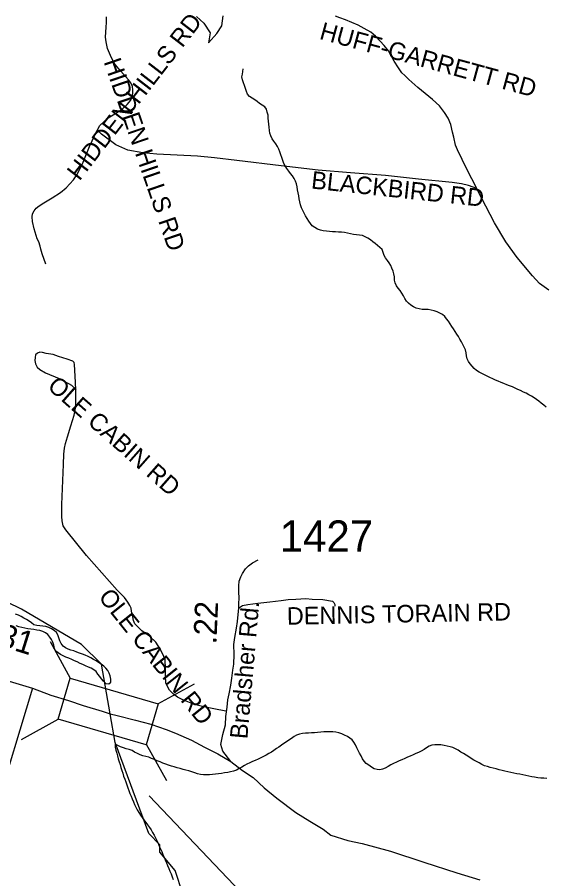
# Model space of a CAD drawing. Extents: x 1950930 to 2061844, y 904556 to 1017002.
# Drawn here: x 1970280 to 1973136, y 970163 to 974830 of the extents above; entities that cross this region are included whole.
import ezdxf

# ---------------------------------------------------------------- set-up
doc = ezdxf.new("R2010")
doc.units = 0
for name, color, linetype in [('Exist Hydrographic Creek Single Shore', 7, 'Continuous'), ('Exist Hydrographic Lake Shore', 7, 'Continuous'), ('Exist Hydrographic Misc Water Feature', 7, 'Continuous'), ('Exist Road Non-System Type 51', 7, 'Continuous'), ('Exist Road Non-System Type 51 Label', 7, 'Continuous'), ('Exist Road Primary US Structure Standard Bridge CELL', 7, 'Continuous'), ('Exist Road Secondary Mileage Hundredths English Label', 7, 'Continuous'), ('Exist Road Secondary Structure Standard Bridge CELL', 7, 'Continuous'), ('Exist Road Secondary Type 51 Attributed', 7, 'Continuous'), ('Exist Road Secondary Type 51 Label', 7, 'Continuous'), ('Exist Road Secondary Type 51 Number Label', 7, 'Continuous')]:
    doc.layers.add(name, color=color, linetype=linetype)

msp = doc.modelspace()

# ---------------------------------------------------------------- linework, layer by layer
at = {"layer": 'Exist Hydrographic Creek Single Shore'}
msp.add_lwpolyline([(1971176.3, 970082.3), (1971135.3, 970207.9), (1971051.2, 970308), (1971051.2, 970347.4), (1970993.2, 970407.7), (1970810.3, 970900.6), (1970783.6, 971057.4), (1970736.3, 971325.4), (1970627.2, 971432.7), (1970302.2, 971623.3), (1969994.2, 971774.1)], dxfattribs=at)
at = {"layer": 'Exist Hydrographic Lake Shore'}
msp.add_lwpolyline([(1971251, 974833.8), (1971290.2, 974798.9), (1971325, 974746.5), (1971316.3, 974692), (1971359.9, 974742.2), (1971388.2, 974783.6), (1971394.8, 974838.1)], dxfattribs=at)
at = {"layer": 'Exist Hydrographic Misc Water Feature'}
for points in [[(1972205.7, 973614.3), (1972192, 973624.4), (1972178.2, 973632.8), (1972164.3, 973641.3), (1972149.7, 973648.2), (1972133.3, 973650.1), (1972116.5, 973651.4), (1972100.3, 973654.1), (1972084.3, 973657.7), (1972068.3, 973661.3), (1972051.9, 973664.2), (1972035.9, 973666.1), (1972019.5, 973666.4), (1972003.1, 973667.7), (1971986.7, 973668), (1971970.3, 973669.2), (1971953.7, 973671.2), (1971937.3, 973673.1), (1971921.5, 973676.7), (1971905.9, 973682.8), (1971890.7, 973690.5), (1971877.6, 973699.8), (1971867.6, 973712.3), (1971857.9, 973725.6), (1971849.1, 973739.7), (1971840.7, 973753.9), (1971832.9, 973768.8), (1971825.9, 973783.7), (1971819.6, 973798.6), (1971814.1, 973814.3), (1971810, 973830), (1971806.7, 973846.5), (1971803.8, 973862.9), (1971801.1, 973879.4), (1971798.3, 973895.1), (1971795.2, 973911.6), (1971791.3, 973927.2), (1971785.8, 973943), (1971778.8, 973957), (1971770, 973971.1), (1971759.9, 973984.5), (1971749.7, 973997), (1971739.6, 974010.3), (1971730.4, 974024.5), (1971723.2, 974038.5), (1971717.3, 974054.3), (1971712.3, 974070), (1971707.6, 974085.7), (1971702.5, 974101.4), (1971696.1, 974116.2), (1971688.4, 974130.4), (1971679.5, 974144.5), (1971669.9, 974158.7), (1971661.1, 974171.9), (1971653.7, 974186.9), (1971648.4, 974201.7), (1971645.5, 974217.4), (1971643.7, 974233.9), (1971642.4, 974251.1), (1971640.8, 974267.6), (1971639.1, 974284), (1971637.7, 974300.5), (1971634, 974316.1), (1971628.9, 974331.8), (1971619.7, 974345.2), (1971606.1, 974354.4), (1971592.2, 974363.7), (1971579.1, 974373.1), (1971565.9, 974383.1), (1971551.8, 974391.6), (1971538.1, 974400.9), (1971527.2, 974412.7), (1971520.4, 974427.6), (1971515.1, 974443.3), (1971510.8, 974459.8), (1971505.7, 974475.5), (1971500.3, 974490.3), (1971496.4, 974506.8), (1971500.1, 974522.4), (1971504, 974550.2)], [(1973143.2, 972718.5), (1973130.7, 972729.5), (1973117.8, 972739.5), (1973104.9, 972749.7), (1973091.7, 972759.8), (1973078.2, 972768.3), (1973064.3, 972776.8), (1973049.9, 972785.2), (1973035.5, 972792.9), (1973020.6, 972799.9), (1973005.8, 972807.6), (1972991.1, 972814.5), (1972975.9, 972820.4), (1972960.9, 972827.4), (1972945.5, 972833.3), (1972930.4, 972839.4), (1972915.2, 972845.5), (1972900, 972851.6), (1972884.6, 972858.4), (1972869.7, 972864.5), (1972854.9, 972871.4), (1972839.9, 972878.2), (1972825.2, 972885.9), (1972810.4, 972892.8), (1972795.4, 972899.6), (1972780.7, 972907.3), (1972767.5, 972916.7), (1972755, 972927.6), (1972743.1, 972939.3), (1972732.3, 972951.8), (1972722.6, 972965.2), (1972715.7, 972979.3), (1972713, 972995.7), (1972711.6, 973012.1), (1972707.7, 973028.6), (1972700.9, 973043.5), (1972693.3, 973057.6), (1972685.3, 973072.6), (1972676.9, 973086.8), (1972668.7, 973100.8), (1972659.9, 973114.1), (1972650.7, 973128.3), (1972641.4, 973141.6), (1972632.8, 973155.8), (1972624, 973169.8), (1972614.8, 973183.1), (1972605.1, 973196.6), (1972595.1, 973209.9), (1972583, 973220.8), (1972568.4, 973227.6), (1972553.3, 973233.7), (1972537.3, 973239), (1972521.3, 973243.3), (1972505.3, 973247), (1972488.9, 973247.3), (1972472.5, 973247.6), (1972456.3, 973250.5), (1972440.3, 973254.9), (1972425.5, 973261.8), (1972411.2, 973270.3), (1972398.5, 973281.3), (1972387.8, 973292.9), (1972378.8, 973307.1), (1972370.8, 973321.1), (1972362.4, 973335.3), (1972353.1, 973349.4), (1972343.3, 973362.8), (1972334.1, 973376.1), (1972326.9, 973391), (1972323.4, 973406.6), (1972322.4, 973423.1), (1972319.7, 973439.6), (1972315, 973455.2), (1972309, 973471), (1972302.3, 973485.1), (1972293.9, 973499.1), (1972284.4, 973513.3), (1972274.8, 973526.6), (1972266.4, 973539.9), (1972261.5, 973556.4), (1972255.3, 973571.4), (1972243.8, 973583.1), (1972231.5, 973594), (1972218.8, 973604.1), (1972205.7, 973614.3)], [(1970758.6, 971221.2), (1970776.3, 971220.1), (1970787.2, 971228.1), (1970785.9, 971245.3), (1970782.2, 971261.7), (1970776.9, 971277.5), (1970770.1, 971292.3), (1970760.3, 971304.9), (1970748.2, 971315.8), (1970734.5, 971325.1), (1970720.3, 971334.4), (1970706.6, 971343.7), (1970692.4, 971351.4), (1970678.1, 971359.9), (1970663.3, 971366.8), (1970648.3, 971373.7), (1970633.2, 971379.7), (1970617.6, 971385.7), (1970602.4, 971391), (1970586.8, 971397.1), (1970570.8, 971402.4), (1970555, 971407.6), (1970540.5, 971414.5), (1970528, 971423.7), (1970518.3, 971437), (1970509.9, 971452), (1970504.2, 971467.7), (1970499.9, 971484.2), (1970491.9, 971497.5), (1970479.8, 971507.6), (1970465.4, 971516.9), (1970450, 971523.8), (1970434.7, 971529.1), (1970418.5, 971531.8), (1970401.7, 971533.1), (1970385.2, 971534.9), (1970369.7, 971538.6), (1970356.5, 971548.8), (1970344, 971559.6), (1970330.1, 971568.1), (1970315.7, 971575.8), (1970300.8, 971583.4), (1970286, 971590.4), (1970270.8, 971596.4)], [(1970758.6, 971221.2), (1970747.6, 971233.7), (1970736.7, 971245.5), (1970726.5, 971258.8), (1970716.8, 971272.2), (1970706.6, 971285.5), (1970694.1, 971294.8), (1970679.9, 971303.2), (1970665.4, 971310.1), (1970650.2, 971317), (1970635, 971323.8), (1970619.8, 971329.9), (1970605.1, 971337.6), (1970589.9, 971344.4), (1970574.5, 971350.5), (1970558.7, 971357.5), (1970543.3, 971364.3), (1970528.4, 971371.2), (1970513.8, 971378.9), (1970500.7, 971387.4), (1970488.4, 971396.6), (1970481.4, 971410.8), (1970477.5, 971428), (1970472.6, 971444.5), (1970464.4, 971458.6), (1970455.4, 971472.8), (1970444.9, 971486.1), (1970433, 971496.2), (1970418.9, 971503.1), (1970402.9, 971507.6), (1970386.3, 971510.3), (1970369.7, 971513.2), (1970353.5, 971516), (1970337.1, 971517.9), (1970321.1, 971520.7), (1970305.1, 971524.4), (1970289.1, 971528), (1970273.3, 971533.2)], [(1972378.2, 970815.2), (1972363, 970808.1), (1972347.8, 970801.9), (1972332.8, 970795.6), (1972317.9, 970788.5), (1972302.9, 970780.6), (1972287.7, 970771.9), (1972272.8, 970763.2), (1972257.8, 970757), (1972243, 970753.2), (1972228.1, 970754.3), (1972212.7, 970759.5), (1972197.3, 970768), (1972182.9, 970778.2), (1972169.8, 970788.3), (1972158.5, 970800), (1972149.5, 970813.3), (1972141.5, 970828.3), (1972133.7, 970843.2), (1972125.5, 970857.3), (1972118.1, 970873.1), (1972110.8, 970888), (1972102.8, 970903), (1972093.3, 970915.5), (1972081.4, 970925.5), (1972067.7, 970934), (1972052.7, 970941.7), (1972036.9, 970947.8), (1972020.7, 970953), (1972004.5, 970956.7), (1971988.6, 970958.6), (1971972.6, 970959.8), (1971956.2, 970959.2), (1971939.5, 970958.8), (1971922.9, 970957.5), (1971906.3, 970955.4), (1971889.9, 970954.1), (1971873.5, 970953.6), (1971856.9, 970952.4), (1971840.5, 970951.9), (1971823.9, 970949.7), (1971808.1, 970946.7), (1971792.9, 970941.3), (1971778.8, 970933.4), (1971764.6, 970923.9), (1971750.9, 970914.3), (1971737.6, 970905.6), (1971723.8, 970896), (1971710.5, 970886.4), (1971697, 970876.8), (1971683.6, 970868.2), (1971669.9, 970858.6), (1971656.2, 970849.8), (1971642.2, 970841.1), (1971628.1, 970833.1), (1971613.3, 970825.2), (1971598.7, 970818.2), (1971583.6, 970811.9), (1971568.6, 970804.8), (1971553.6, 970798.6), (1971538.7, 970791.5), (1971523.7, 970784.4), (1971509.5, 970776.5), (1971495.8, 970767.7), (1971481.7, 970759.9), (1971466.7, 970752), (1971451.1, 970746.6), (1971435.3, 970742.8), (1971419.3, 970739.8), (1971402.9, 970736.9), (1971386.7, 970734), (1971370.3, 970731.8), (1971353.7, 970729.7), (1971337.5, 970728.4), (1971321.1, 970727.1), (1971304.9, 970725.8), (1971288.7, 970726.1), (1971272.5, 970728.1), (1971256.5, 970731.7), (1971240.9, 970737), (1971224.9, 970742.2), (1971209.4, 970747.4), (1971193.4, 970751.1), (1971177.6, 970755.5), (1971161.8, 970759.9), (1971146.2, 970764.4), (1971130.2, 970769.7), (1971114.4, 970774.1), (1971098.8, 970778.5), (1971083.5, 970783.7), (1971067.9, 970789.8), (1971052.9, 970795.8), (1971037.7, 970802.7), (1971022.8, 970809.6), (1971007.6, 970815.6), (1970992.4, 970821.8), (1970976.4, 970826.2), (1970960.6, 970829.8), (1970944.8, 970834.2), (1970930.1, 970841)], [(1970930.1, 970841), (1970915.5, 970849.5), (1970901.2, 970857.2), (1970886, 970863.3), (1970870.2, 970867.7), (1970854.4, 970872.9), (1970839, 970878.2), (1970823.9, 970884.3), (1970809.7, 970892.8)], [(1970809.7, 970892.8), (1970810.5, 970876.3), (1970814, 970860.7), (1970818.3, 970844.2), (1970822.8, 970828.5), (1970826.9, 970812.8), (1970831.4, 970797.1), (1970836.2, 970781.5), (1970840.7, 970765.8), (1970845.8, 970750.1), (1970850.7, 970734.4), (1970856, 970718.7), (1970861.6, 970702.9), (1970866.9, 970688.1), (1970872.7, 970672.4), (1970878.2, 970656.7), (1970883.9, 970640.9), (1970889.7, 970626), (1970895.8, 970610.3), (1970902, 970595.5), (1970908.5, 970580.6), (1970915.3, 970565.6), (1970922.3, 970550.8), (1970929.7, 970535.8), (1970937.9, 970521.7), (1970946.7, 970508.3), (1970956.1, 970495.1), (1970966, 970481.8), (1970975.6, 970468.3), (1970985.6, 970455), (1970995.1, 970441.8), (1971004.1, 970427.6), (1971012.5, 970413.5), (1971020.3, 970399.3), (1971027.7, 970384.5), (1971035.1, 970370.3), (1971042, 970355.5), (1971049, 970340.6), (1971055.6, 970325.6), (1971062.3, 970310.8), (1971068.9, 970295), (1971075.5, 970280.1), (1971081.6, 970265.1), (1971088.2, 970250.3), (1971094.3, 970234.6), (1971100.7, 970219.7), (1971106.6, 970204.9), (1971112.6, 970189.1), (1971118.5, 970174.2), (1971124.1, 970158.5)], [(1973147.1, 970706.5), (1973130.7, 970707.7), (1973114.3, 970708.9), (1973098.1, 970710.8), (1973081.7, 970712.9), (1973065.7, 970715.6), (1973049.7, 970719.2), (1973033.7, 970722.8), (1973017.5, 970725.7), (1973001.3, 970729.3), (1972985.3, 970732), (1972969.3, 970735.6), (1972953.1, 970739.3), (1972937.3, 970742.9), (1972921.1, 970746.5), (1972905.1, 970750.1), (1972889.1, 970753.7), (1972873.1, 970758.2), (1972856.9, 970761.8), (1972841.2, 970766.2), (1972825.6, 970770.7), (1972810.2, 970775.9), (1972795.2, 970782.8), (1972780.7, 970790.5), (1972766.3, 970798.1), (1972752.2, 970806.6), (1972738.2, 970815.1), (1972724.5, 970824.4), (1972710.5, 970832.9), (1972696.4, 970841.4), (1972682, 970849.9), (1972668.3, 970859.2), (1972653.9, 970866.9), (1972639.2, 970873.7), (1972623.4, 970878.2), (1972607.2, 970881.8), (1972590.8, 970885.4), (1972574, 970888.3), (1972557.6, 970889.4), (1972541.6, 970888.9), (1972525.8, 970886.8), (1972511, 970881.3), (1972496.9, 970872.6), (1972482.5, 970863.1), (1972468, 970855.2), (1972453, 970848.1), (1972438, 970841), (1972423.3, 970834.8), (1972408.1, 970827.7), (1972392.9, 970821.4), (1972378.2, 970815.2)]]:
    msp.add_lwpolyline(points, dxfattribs=at)
at = {"layer": 'Exist Road Non-System Type 51'}
for points in [[(1970713.8, 974220.8), (1970727.2, 974244), (1970747.8, 974264.5), (1970772.6, 974285.7), (1970808.4, 974307.6), (1970848.6, 974332.4), (1970875.6, 974357.3), (1970894.6, 974380.7), (1970902, 974401.1), (1970905.6, 974418.7), (1970905.6, 974436.2), (1970903.4, 974455.2), (1970895.4, 974474.2), (1970883, 974491), (1970841.2, 974538.5), (1970810.6, 974574.3), (1970790.1, 974610.1), (1970768.2, 974660.6), (1970760.9, 974696.4), (1970758, 974722.7), (1970758.8, 974749.7), (1970760.9, 974776), (1970763.1, 974802.3), (1970763.9, 974832.2)], [(1972768.4, 973902.2), (1972714.6, 974007), (1972663, 974111.4), (1972653.4, 974137.2), (1972643.8, 974180.3), (1972637.1, 974208.1), (1972627.5, 974248.3), (1972613.1, 974282.8), (1972593, 974314.4), (1972566.2, 974350.8), (1972527.9, 974384.3), (1972449.4, 974449.4), (1972399.6, 974492.5), (1972378.5, 974514.5), (1972363.2, 974529.8), (1972344.1, 974555.7), (1972321.1, 974593.1), (1972289.5, 974648.6), (1972266.5, 974676.3), (1972244.5, 974701.2), (1972219.6, 974728.1), (1972194.8, 974749.1), (1972159.2, 974769.2), (1972125.8, 974786.4), (1972057.8, 974816.1), (1972027.1, 974827.6), (1972003.2, 974836.2)], [(1970434, 973493.2), (1970415, 973549.1), (1970407.2, 973573.2), (1970404.2, 973590), (1970396.2, 973613.4), (1970387.5, 973630.2), (1970370.6, 973684.2), (1970361.9, 973724.4), (1970359.8, 973748.6), (1970362.6, 973766.1), (1970370.6, 973780.7), (1970382.4, 973796.1), (1970397.8, 973807.8), (1970424, 973825.3), (1970468.6, 973852.3), (1970514.6, 973880.8), (1970545.4, 973905.7), (1970584.8, 973949.5), (1970601.6, 973976.6), (1970621.4, 974014.6), (1970636, 974045.2), (1970670.2, 974129.3), (1970712, 974217.7), (1970713.8, 974220.8)], [(1972768.4, 973902.2), (1972723.4, 973917.9), (1972685.8, 973927.6), (1972634.8, 973935.5), (1972453.1, 973953.9), (1972273.2, 973972.3), (1972084.6, 973988.1), (1971910, 974002.2), (1971708.2, 974025), (1971468.6, 974053.9), (1971348.5, 974068.9), (1971256.4, 974077.6), (1971036.1, 974088.2), (1970960.6, 974095.2), (1970878.1, 974110.1), (1970814.1, 974138.2), (1970735.1, 974196.9), (1970713.8, 974220.8)], [(1973158, 973352.1), (1973107.2, 973388.4), (1973069.9, 973428.7), (1972986.6, 973529.2), (1972926.2, 973614.4), (1972864, 973715.9), (1972771.1, 973896.9), (1972768.4, 973902.2)], [(1970596.5, 972809.3), (1970594.4, 972852.9), (1970589.4, 972949.3), (1970587.2, 972959.4), (1970581.2, 972967.6), (1970549.8, 972978.8), (1970503, 972991.9), (1970474.6, 973003.1), (1970436, 973009.2), (1970416.8, 973013.2), (1970402.5, 973015.3), (1970389.4, 973011.2), (1970379.1, 973001.1), (1970376.1, 972987.9), (1970375.1, 972970.6), (1970378.1, 972953.4), (1970388.4, 972935.1), (1970401.5, 972922.9), (1970433, 972903.6), (1970506.1, 972873.1), (1970531.5, 972857.9), (1970557.9, 972845.8), (1970573.1, 972837.6), (1970584.2, 972826.4), (1970596.5, 972809.3)], [(1971409.2, 971071.1), (1971343.6, 971084.2), (1971289.9, 971094.4), (1971239.1, 971106.6), (1971176.1, 971132), (1971146.8, 971147.2), (1971125.4, 971163.4), (1971105.1, 971184.8), (1971092.9, 971205.1), (1971084.8, 971225.4), (1971082.8, 971264), (1971082.8, 971302.6), (1971080.8, 971349.2), (1971070.6, 971376.7), (1971052.2, 971410.2), (1971030, 971445.7), (1970996.5, 971477.2), (1970953.9, 971505.6), (1970916.2, 971544.2), (1970910.1, 971562.4), (1970906.1, 971582.8), (1970898, 971613.2), (1970896, 971628.4), (1970889.9, 971642.7), (1970878.8, 971660.9), (1970860.4, 971687.3), (1970820.9, 971725.9), (1970654.4, 971913.8), (1970543.6, 972053.8), (1970528.4, 972075.2), (1970522.4, 972101.6), (1970521.4, 972125.9), (1970521.4, 972189.9), (1970529.5, 972407.1), (1970531.5, 972463), (1970535.5, 972496.5), (1970541.6, 972520.9), (1970551.8, 972556.4), (1970570, 972616.3), (1970588.4, 972675.2), (1970593.4, 972702.6), (1970596.5, 972728), (1970596.5, 972746.2), (1970597.5, 972789.9), (1970596.5, 972809.3)], [(1971481, 971628.8), (1971489.5, 971636.9), (1971499.8, 971643.8), (1971527.9, 971648.6), (1971582.6, 971655.4), (1971648.2, 971662.9), (1971708.4, 971670.4), (1971746, 971675.2), (1971788.5, 971678.7), (1971841.8, 971681.4), (1971876, 971678.7), (1971935.5, 971675.2), (1971986.1, 971667.8), (1971993.6, 971659.5), (1971999.8, 971648.6), (1971999.1, 971639.2)]]:
    msp.add_lwpolyline(points, dxfattribs=at)
at = {"layer": 'Exist Road Secondary Mileage Hundredths English Label'}
msp.add_line((1970994.5, 970612.5), (1972739.4, 968780.3), dxfattribs=at)
at = {"layer": 'Exist Road Secondary Structure Standard Bridge CELL'}
for p, q in [((1970457.1, 971448.3), (1970566.1, 971249.9)), ((1971041.8, 971110.5), (1971240.2, 971219.5)), ((1970303.1, 970918.5), (1970501.4, 971027.5)), ((1970978.6, 970893.1), (1971087.6, 970694.8))]:
    msp.add_line(p, q, dxfattribs=at)
msp.add_lwpolyline([(1970566.1, 971249.9), (1971042.1, 971111.5), (1970977.5, 970889.1), (1970501.4, 971027.5)], close=True, dxfattribs=at)
at = {"layer": 'Exist Road Secondary Type 51 Attributed'}
for points in [[(1971436.7, 970798.2), (1971392.6, 970854.5), (1971382.1, 970891.3), (1971392.6, 970945.6), (1971406.6, 970996.4), (1971410.1, 971042), (1971415.7, 971092.8), (1971419.9, 971132.9), (1971427.7, 971165.5), (1971435.8, 971211.6), (1971441.8, 971249.5), (1971447.9, 971293.6), (1971452, 971325.5), (1971454.3, 971377.5), (1971453, 971431.7), (1971458.3, 971470.2), (1971467, 971521), (1971473.2, 971557), (1971475.2, 971595), (1971479.3, 971629.6), (1971479.3, 971654.2), (1971481, 971683.9), (1971479.1, 971717.5), (1971479.4, 971749.5), (1971481.3, 971775.4), (1971491.4, 971799.2), (1971499.4, 971817.3), (1971515.5, 971841.4), (1971531.7, 971859.2), (1971553.6, 971875.2), (1971583.8, 971891.2)], [(1969499.7, 971425.6), (1969611, 971405), (1969711, 971381), (1969802.9, 971358.9), (1969915, 971328.9), (1970363.1, 971196.2)], [(1970363.1, 971196.2), (1970159.4, 970530.6)], [(1970363.1, 971196.2), (1970460.8, 971158.6), (1970556.8, 971128.6), (1970636.9, 971102.5), (1970738.9, 971070.6), (1970783.6, 971057.4)], [(1970783.6, 971057.4), (1970820.9, 971048.5), (1970920.7, 971022.4), (1971002.7, 971000.5), (1971086.8, 970971.5), (1971137, 970952.5), (1971222.8, 970914.3), (1971294.6, 970876.4), (1971366.7, 970840.3), (1971436.7, 970798.2)], [(1971436.7, 970798.2), (1971498.7, 970750.3), (1971556.7, 970712.3), (1971616.6, 970656.3), (1971684.7, 970600.2), (1971788.5, 970522.2), (1971864.5, 970476.1), (1971936.5, 970432.2), (1971978.4, 970400.1), (1972070.4, 970370), (1972148.5, 970353.9), (1972300.5, 970312), (1972482.3, 970253.8), (1972660.2, 970195.3), (1972784.4, 970156.8)]]:
    msp.add_lwpolyline(points, dxfattribs=at)

# ---------------------------------------------------------------- texts
at = {"layer": 'Exist Road Non-System Type 51 Label'}
for s, rotation, p in [('  HIDDEN HILLS RD', 52.3206, (1970573.6, 973883.9)), ('  HUFF-GARRETT RD', 344.7427, (1971843.5, 974732.2)), ('  HIDDEN HILLS RD', 288.9484, (1970723.8, 974656.1)), ('  BLACKBIRD RD', 353.9228, (1971798.4, 973910.2)), ('  OLE CABIN RD', 318.5631, (1970384.7, 972869.5)), ('  OLE CABIN RD', 308.5973, (1970671.4, 971743.1)), ('  DENNIS TORAIN RD', 1.1438, (1971670, 971537.6))]:
    msp.add_text(s, height=95, rotation=rotation, dxfattribs=at).set_placement(p)
at = {"layer": 'Exist Road Primary US Structure Standard Bridge CELL'}
for s, rotation, p in [('.22', 87.4913, (1971357.9, 971431.7)), ('.31', 342.6171, (1970125.8, 971442.9))]:
    msp.add_text(s, height=125, rotation=rotation, dxfattribs=at).set_placement(p)
at = {"layer": 'Exist Road Secondary Type 51 Label'}
msp.add_text('Bradsher Rd.', height=95, rotation=84.9906, dxfattribs=at).set_placement((1971525.5, 970917.7))
at = {"layer": 'Exist Road Secondary Type 51 Number Label'}
msp.add_text('1427', height=170, dxfattribs=at).set_placement((1971701.2, 971934.5))

doc.saveas('drawing.dxf')
